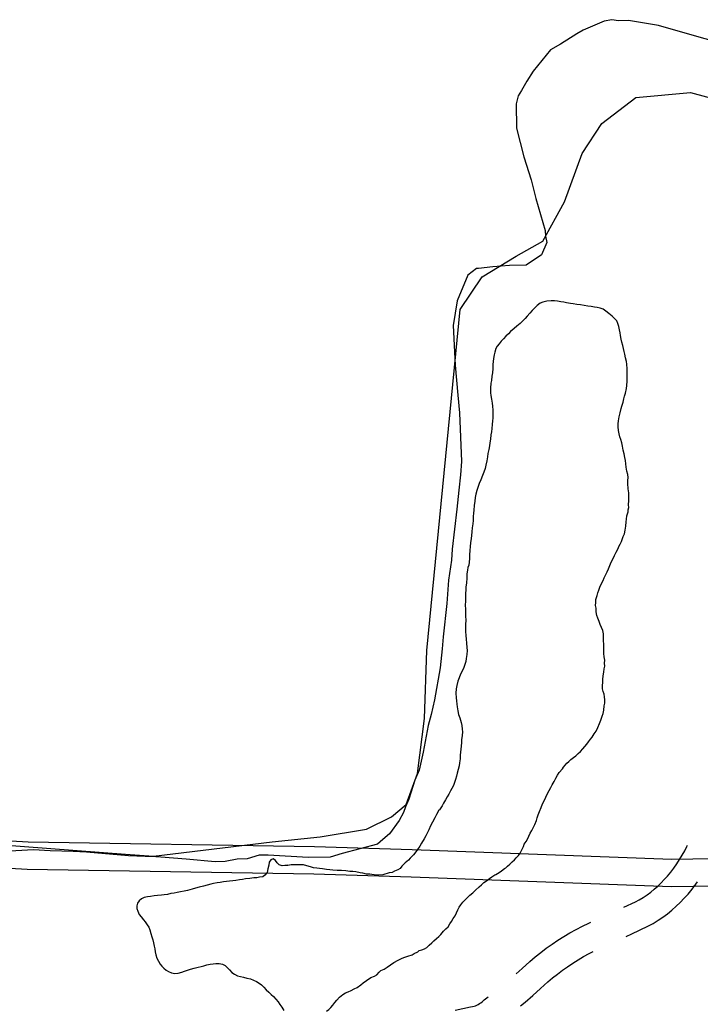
# Model space of a CAD drawing. Extents: x 3329297 to 3367176, y 649250 to 674653.
# Drawn here: x 3349672 to 3350420, y 665400 to 666488 of the extents above; entities that cross this region are included whole.
import ezdxf

# ---------------------------------------------------------------- set-up
doc = ezdxf.new("R2010")
doc.units = 0
for name, color, linetype in [('V-ROAD-CNTR', 7, 'Continuous'), ('V-SITE-OTLN', 7, 'Continuous'), ('V-SITE-VEGE', 7, 'Continuous'), ('V-TOPO-SHOR', 7, 'Continuous')]:
    doc.layers.add(name, color=color, linetype=linetype)

msp = doc.modelspace()

# ---------------------------------------------------------------- linework, layer by layer
at = {"layer": 'V-ROAD-CNTR'}
for points in [[(3348752.9, 665441), (3348769.8, 665464.3), (3348806.6, 665492.6), (3348862.7, 665513.2), (3348953.5, 665534.2), (3349333.3, 665595.6), (3349579.6, 665590.6), (3349681.3, 665584.9), (3349995.9, 665579.6), (3350103.1, 665576.3), (3350388.3, 665565.7), (3350458.2, 665566.7), (3350547.5, 665573.5), (3350707.3, 665592.2), (3350775.6, 665594.5), (3350855.5, 665594.2), (3351213, 665547.2), (3351578.5, 665518.3), (3352115.5, 665496.5), (3352523.1, 665481.5), (3352987.5, 665470.4), (3353622.1, 665446.7)], [(3350335.9, 665512.9), (3350348.5, 665518.8), (3350352.7, 665521.2), (3350357, 665523.8), (3350361.2, 665526.7), (3350365.3, 665529.7), (3350369.2, 665532.8), (3350373, 665536.2), (3350376.7, 665539.6), (3350380.2, 665543.3), (3350383.6, 665547), (3350387.2, 665551.4), (3350390.6, 665555.9), (3350393.9, 665560.5), (3350397, 665565.3), (3350399.9, 665570.1), (3350402.7, 665575.1), (3350405, 665579.6), (3350405.6, 665581.2)], [(3348777, 665423), (3348791.5, 665443.2), (3348821.2, 665466), (3348871.3, 665484.4), (3348959.2, 665504.8), (3349335.4, 665565.5), (3349578.5, 665560.6), (3349680.2, 665554.9), (3349995.2, 665549.6), (3350102.1, 665546.3), (3350388, 665535.7), (3350459.6, 665536.7), (3350550.4, 665543.6), (3350709.5, 665562.2), (3350776, 665564.5), (3350853.5, 665564.2), (3351209.8, 665517.3), (3351576.7, 665488.3), (3352114.3, 665466.6), (3352522.2, 665451.5), (3352986.6, 665440.4), (3353621, 665416.7)], [(3350338.3, 665481), (3350344.4, 665483.8), (3350362.2, 665492.1), (3350367.9, 665495.3), (3350373.3, 665498.6), (3350378.5, 665502.1), (3350383.6, 665505.9), (3350388.5, 665509.8), (3350393.2, 665514), (3350397.8, 665518.3), (3350402.2, 665522.8), (3350406.4, 665527.5), (3350410.7, 665532.8), (3350414.8, 665538.2), (3350416.6, 665540.7)], [(3350217.6, 665440), (3350224.2, 665445.8), (3350232.4, 665453.4), (3350238.4, 665458.5), (3350244.4, 665463.3), (3350250.6, 665468), (3350256.9, 665472.5), (3350263.4, 665476.8), (3350269.9, 665480.9), (3350276.6, 665484.8), (3350283.3, 665488.5), (3350290.2, 665492.1), (3350297.2, 665495.5), (3350299.4, 665496.5)], [(3350222.3, 665404.6), (3350227.4, 665408.8), (3350235.9, 665416.1), (3350244.3, 665423.6), (3350252.2, 665431), (3350257.4, 665435.3), (3350262.8, 665439.6), (3350268.3, 665443.8), (3350273.9, 665447.7), (3350279.7, 665451.6), (3350285.5, 665455.2), (3350291.4, 665458.7), (3350297.5, 665462.1), (3350302, 665464.4)], [(3350150.6, 665400), (3350158.8, 665401.8), (3350167.2, 665403.5), (3350169.6, 665403.9), (3350171.2, 665404.3), (3350172.8, 665404.8), (3350174.4, 665405.5), (3350175.9, 665406.2), (3350177.3, 665407.1), (3350178.7, 665408.1), (3350180, 665409.1), (3350182.2, 665411.2), (3350186.6, 665414.6)]]:
    msp.add_lwpolyline(points, dxfattribs=at)
at = {"layer": 'V-SITE-OTLN'}
msp.add_lwpolyline([(3349590.2, 665586.2), (3349788.4, 665571.2), (3349819.2, 665568.9), (3349949.3, 665584.8), (3350002, 665590.2), (3350053.1, 665598.6), (3350080.7, 665612.4), (3350096.6, 665625.9), (3350109.1, 665659.9), (3350116.6, 665720.1), (3350119.5, 665794.9), (3350155.8, 666169.5), (3350180, 666205.2), (3350217.6, 666227.9), (3350246.6, 666244.6), (3350270.6, 666287.7), (3350290, 666340.8), (3350311.4, 666373.5), (3350348.9, 666402.1), (3350408.9, 666407.8), (3350444.3, 666398.2)], dxfattribs=at)
at = {"layer": 'V-SITE-VEGE'}
for p, q in [((3350314.1, 666486.2), (3350291.2, 666476)), ((3350322.6, 666487.6), (3350314.1, 666486.2)), ((3350329.9, 666486.5), (3350322.6, 666487.6)), ((3350340.9, 666486.7), (3350329.9, 666486.5)), ((3350373.8, 666481.3), (3350340.9, 666486.7)), ((3350405.6, 666472.2), (3350373.8, 666481.3)), ((3350284, 666472.2), (3350266, 666460.9)), ((3350291.2, 666476), (3350284, 666472.2)), ((3350444.8, 666460.9), (3350405.6, 666472.2)), ((3350266, 666460.9), (3350255.2, 666454.6)), ((3350255.2, 666454.6), (3350236.2, 666431.1)), ((3350236.2, 666431.1), (3350229.2, 666420)), ((3350229.2, 666420), (3350223.3, 666410.1)), ((3350223.3, 666410.1), (3350219.7, 666404)), ((3350219.7, 666404), (3350217.5, 666395.4)), ((3350217.5, 666395.4), (3350218, 666368.7)), ((3350218, 666368.7), (3350226, 666337.2)), ((3350226, 666337.2), (3350233.8, 666311.8)), ((3350233.8, 666311.8), (3350239.1, 666291.3)), ((3350239.1, 666291.3), (3350249.5, 666256.2)), ((3350249.5, 666256.2), (3350249.7, 666250.1)), ((3350251, 666242.9), (3350245.2, 666229.4)), ((3350249.7, 666250.1), (3350251, 666242.9)), ((3350245.2, 666229.4), (3350228.4, 666218.1)), ((3350173.8, 666214.5), (3350164.2, 666207)), ((3350176.2, 666214.6), (3350173.8, 666214.5)), ((3350192, 666216.1), (3350176.2, 666214.6)), ((3350210.2, 666217.7), (3350192, 666216.1)), ((3350228.4, 666218.1), (3350210.2, 666217.7)), ((3350164.2, 666207), (3350152.6, 666178.8)), ((3350152.6, 666178.8), (3350148.3, 666152)), ((3350148.3, 666152), (3350150.4, 666108.3)), ((3350150.4, 666108.3), (3350153.5, 666075.5)), ((3350153.5, 666075.5), (3350155.1, 666056.1)), ((3350155.1, 666056.1), (3350157.5, 666002.6)), ((3350157.5, 666002.6), (3350156.5, 665988)), ((3350156.5, 665988), (3350154.5, 665970.9)), ((3350154.5, 665970.9), (3350152.4, 665950.2)), ((3350152.4, 665950.2), (3350147.3, 665906.3)), ((3350147.3, 665906.3), (3350146.3, 665894.2)), ((3350146.3, 665894.2), (3350143.1, 665872.2)), ((3350143.1, 665872.2), (3350141.2, 665846.6)), ((3350141.2, 665846.6), (3350137.1, 665810.1)), ((3350137.1, 665810.1), (3350136.1, 665796.7)), ((3350136.1, 665796.7), (3350134.1, 665776)), ((3350134.1, 665776), (3350127.6, 665740.6)), ((3350127.6, 665740.6), (3350124.2, 665724.7)), ((3350124.2, 665724.7), (3350120.8, 665712.5)), ((3350120.8, 665712.5), (3350115.4, 665683.2)), ((3350115.4, 665683.2), (3350110.9, 665663.6)), ((3350110.9, 665663.6), (3350106.3, 665652.6)), ((3350106.3, 665652.6), (3350099.4, 665631.8)), ((3350095.9, 665623.2), (3350093.6, 665617)), ((3350099.4, 665631.8), (3350095.9, 665623.2)), ((3350093.6, 665617), (3350088.9, 665608.4)), ((3350088.9, 665608.4), (3350078.3, 665593.6)), ((3350078.3, 665593.6), (3350071.1, 665587.4)), ((3350065.1, 665582.4), (3350026.4, 665571.9)), ((3350071.1, 665587.4), (3350065.1, 665582.4)), ((3349687.1, 665575.9), (3349648.2, 665573.9)), ((3349705.4, 665575), (3349687.1, 665575.9)), ((3349730.9, 665574.3), (3349705.4, 665575)), ((3349745.5, 665573.4), (3349730.9, 665574.3)), ((3349791.8, 665569.5), (3349745.5, 665573.4)), ((3349810.1, 665568.7), (3349791.8, 665569.5)), ((3349816.1, 665568.8), (3349810.1, 665568.7)), ((3349827.1, 665567.8), (3349816.1, 665568.8)), ((3349855.1, 665565.9), (3349827.1, 665567.8)), ((3349935.3, 665570), (3349922, 665566.1)), ((3349945, 665570.2), (3349935.3, 665570)), ((3349988.8, 665567.5), (3349945, 665570.2)), ((3350013.1, 665568), (3349988.8, 665567.5)), ((3350026.4, 665571.9), (3350013.1, 665568)), ((3349886.8, 665562.9), (3349855.1, 665565.9)), ((3349897.7, 665563.2), (3349886.8, 665562.9)), ((3349911, 665565.9), (3349897.7, 665563.2)), ((3349922, 665566.1), (3349911, 665565.9))]:
    msp.add_line(p, q, dxfattribs=at)
at = {"layer": 'V-TOPO-SHOR'}
for points in [[(3350335.3, 666126.5), (3350334.5, 666129.7), (3350333.6, 666133.6), (3350332.8, 666136.9), (3350332.1, 666140.8), (3350331.6, 666143.8), (3350331.1, 666147.1), (3350330.3, 666150.7), (3350329.3, 666153.9), (3350327.9, 666156.8), (3350325.6, 666159.5), (3350322.8, 666162.1), (3350319.3, 666165), (3350315.9, 666167.6), (3350313.1, 666169.6), (3350309.8, 666170.9), (3350306.6, 666171.6), (3350303.6, 666172.1), (3350300, 666172.6), (3350296.1, 666173.2), (3350292, 666173.7), (3350288, 666174.4), (3350284.1, 666175), (3350280.2, 666175.5), (3350277, 666175.9), (3350272.7, 666176.7), (3350269.7, 666177.3), (3350266.5, 666178), (3350262.9, 666178.5), (3350259.7, 666178.8), (3350256, 666179), (3350251.3, 666178.7), (3350246.7, 666177.6), (3350244, 666176.2), (3350240.6, 666173.8), (3350237.9, 666171.3), (3350235.1, 666168.4)], [(3350235.1, 666168.4), (3350232.5, 666165.3), (3350229.7, 666162.1), (3350227.5, 666159.6), (3350224.5, 666156.5), (3350221.8, 666154.2), (3350218.2, 666151.1), (3350215.2, 666148.7), (3350211.2, 666145.3), (3350208.9, 666142.8), (3350206.2, 666140.2), (3350203.4, 666137.3), (3350201.1, 666134.6), (3350198.7, 666131.7), (3350196.6, 666129.2), (3350195.2, 666126.5), (3350193.9, 666122.7), (3350193.2, 666119.5), (3350192.6, 666115.6), (3350192.2, 666112.3), (3350192, 666109.1), (3350191.8, 666104.5), (3350191.3, 666099.9), (3350190.8, 666096.3), (3350190.2, 666091.6), (3350189.8, 666088.4), (3350189.1, 666083.2), (3350189.3, 666078), (3350189.5, 666074.9), (3350190.3, 666070.9), (3350191.1, 666066.7), (3350191.5, 666063.1), (3350191.9, 666058.8), (3350192, 666055.4), (3350191.8, 666050.2), (3350191.5, 666047.2), (3350191.2, 666043), (3350190.6, 666038.9), (3350190.2, 666035.1), (3350189.7, 666031.7), (3350189.4, 666027.1), (3350188.7, 666022.9), (3350188.2, 666019.8), (3350187.3, 666015.6), (3350186.5, 666011.1), (3350185.9, 666007.6), (3350185.1, 666003.2), (3350184.2, 665998.6), (3350183.3, 665994.9), (3350181.9, 665990.7), (3350180.6, 665987), (3350178.6, 665982.2), (3350176.9, 665978.3), (3350175.6, 665974.9), (3350174.1, 665970.7), (3350173.1, 665966.6), (3350172.6, 665962.8), (3350172.1, 665959.1), (3350171.5, 665954.3), (3350170.8, 665949.1), (3350170.6, 665945.8), (3350170.4, 665942.1), (3350170.2, 665937.7), (3350169.7, 665934.1), (3350169.2, 665929.7)], [(3350318.8, 665884.6), (3350320.3, 665888.2), (3350322, 665892), (3350323.5, 665895.2), (3350325.6, 665899.4), (3350327.4, 665902.9), (3350329.6, 665907.1), (3350330.1, 665909.1), (3350331.7, 665911.7), (3350333.2, 665914.6), (3350335, 665920), (3350336.3, 665923.2), (3350337.1, 665927.1), (3350338, 665931.3), (3350338.3, 665936.3), (3350338.8, 665939.3), (3350339.2, 665942.8), (3350340.6, 665947.3), (3350340.5, 665949.5), (3350341.1, 665952.1), (3350341, 665955), (3350341.3, 665959.8), (3350341.2, 665964.2), (3350341.4, 665968.1), (3350340.5, 665972.4), (3350340.3, 665978.2), (3350340.3, 665981.5), (3350340.4, 665985), (3350340.3, 665988.1), (3350339.2, 665991.8), (3350338.4, 665996.4), (3350338, 665999.8), (3350337.5, 666003.6), (3350337, 666006.9), (3350336.2, 666010.9), (3350335.1, 666015), (3350334.3, 666019.3), (3350333.4, 666022.9), (3350332.3, 666026.8), (3350331.4, 666029.6), (3350330.6, 666032.9), (3350329.8, 666036.6), (3350329.4, 666040.6), (3350329.5, 666044), (3350329.9, 666047.1), (3350330.5, 666051.6), (3350331.6, 666055.9), (3350332.8, 666060.6), (3350333.6, 666063.4), (3350334.9, 666067.8), (3350335.7, 666071.4), (3350336.5, 666074.3), (3350337.4, 666077.6), (3350338.5, 666082.5), (3350339.1, 666085.8), (3350339.5, 666090.7), (3350339.4, 666094.9), (3350339.4, 666099.5), (3350339.5, 666104.1), (3350339.2, 666109.3), (3350338.6, 666112.3), (3350337.7, 666116.3), (3350336.7, 666120.3), (3350336.1, 666123.3), (3350335.3, 666126.5)], [(3350169.2, 665929.7), (3350168.7, 665925.2), (3350168.4, 665921.2), (3350168, 665917.8), (3350167.4, 665913.1), (3350167.1, 665909.3), (3350166.6, 665904.7), (3350166.2, 665900.1), (3350166.2, 665895.8), (3350165.8, 665891.8), (3350165.5, 665888.8), (3350164.4, 665886.2), (3350164.1, 665883.3), (3350163.3, 665879.1), (3350163.3, 665874.2), (3350162.8, 665869.1), (3350162.2, 665864.5), (3350162, 665861.1), (3350161.8, 665857.9), (3350161.9, 665853), (3350161.7, 665849.1), (3350161.6, 665844.7), (3350161.9, 665840.2), (3350161.8, 665836.9), (3350161.9, 665832.7), (3350162, 665828.4), (3350161.9, 665823.5), (3350161.8, 665820.1), (3350161.9, 665815.8), (3350162.2, 665811.3), (3350162.4, 665807.5), (3350162.9, 665802.9), (3350163.3, 665798.4), (3350163.5, 665795), (3350163.3, 665790.5), (3350162.7, 665786.2), (3350162.2, 665782.9)], [(3350312.5, 665759.8), (3350312.5, 665763.2), (3350313.2, 665767.1), (3350313.7, 665771), (3350314.3, 665774.8), (3350314.8, 665777.8), (3350314.6, 665781.1), (3350314.7, 665784.3), (3350314.2, 665788), (3350313.7, 665791.6), (3350313.8, 665794.7), (3350313.8, 665798.2), (3350313.8, 665801.8), (3350313.5, 665805.4), (3350313.5, 665809.5), (3350313.4, 665813.1), (3350312.6, 665816.9), (3350311.2, 665820.3), (3350309.7, 665823.3), (3350308.5, 665826.6), (3350307, 665830.3), (3350305.9, 665833.5), (3350305.4, 665837.3), (3350305.2, 665841.4), (3350304.8, 665844.5), (3350304.9, 665847.8), (3350305.1, 665850.8), (3350306.3, 665855.3), (3350307.1, 665858.2), (3350308.2, 665861.3), (3350309.5, 665864.5), (3350311, 665867.9), (3350312.9, 665871.9), (3350314.3, 665874.8), (3350315.8, 665878.3), (3350317.3, 665881.5), (3350318.8, 665884.6)], [(3350162.2, 665782.9), (3350161.2, 665779.5), (3350159.9, 665776.1), (3350158.1, 665772.3), (3350156.3, 665768.9), (3350154.8, 665764.9), (3350153.4, 665761.1), (3350152.2, 665756.6), (3350151.7, 665752.7), (3350151.1, 665748), (3350151.6, 665742.8), (3350151.8, 665739.8), (3350152.2, 665736.1), (3350152.6, 665732.9), (3350153.4, 665728.6), (3350154.3, 665724.8), (3350155.5, 665720.9), (3350157.1, 665716), (3350157.7, 665712.7), (3350158.2, 665708.7), (3350158.4, 665705.6), (3350158.1, 665701.7), (3350157.5, 665696.8), (3350157.4, 665693.8), (3350157, 665690), (3350156.7, 665686.7), (3350156.5, 665683.4), (3350156.1, 665679.9), (3350155.9, 665676), (3350155.3, 665671.6), (3350154.7, 665668.3), (3350153.8, 665664.4), (3350152.8, 665660.3), (3350151.8, 665657.1), (3350150.7, 665653.4), (3350149.9, 665650), (3350148.6, 665646.7), (3350146.9, 665643.4), (3350145.4, 665640.7), (3350143.5, 665637.1), (3350141.5, 665634.1), (3350139.8, 665630.9), (3350137.8, 665627.4), (3350136, 665624.2), (3350133.3, 665619.9), (3350132.5, 665619.4), (3350130, 665614.9), (3350128.2, 665611.3), (3350125.5, 665606.4), (3350123.5, 665602.2), (3350121.7, 665598.1), (3350120, 665594.9), (3350118.1, 665591.4), (3350116.4, 665588.1), (3350113.6, 665583.4), (3350111.6, 665580.1), (3350109.2, 665576.4), (3350107.4, 665573.8), (3350104.6, 665570.6), (3350101.2, 665566.7), (3350099.1, 665564.5), (3350095.5, 665561.9), (3350092.8, 665559.2), (3350091.9, 665558.2), (3350090, 665555.6)], [(3350207.9, 665558.1), (3350210.6, 665560.3), (3350213.2, 665562.9), (3350215.7, 665564.9), (3350217.5, 665567.3), (3350219.9, 665569.7), (3350222, 665572.4), (3350223.6, 665576.2), (3350225.7, 665579.5), (3350226.4, 665582.4), (3350228.3, 665585.1), (3350229.9, 665587.7), (3350231.4, 665591), (3350233, 665594.4), (3350234.7, 665597.3), (3350236.4, 665600.9), (3350237.9, 665604), (3350239.7, 665608.3), (3350240.6, 665611.2), (3350241.8, 665614.3), (3350243.2, 665618.3), (3350245, 665622.5), (3350246.3, 665626.4), (3350248.1, 665629.9), (3350250.1, 665633.7), (3350251.7, 665637), (3350253.8, 665641), (3350255.6, 665644.3), (3350257.1, 665647.4), (3350259.1, 665651.1), (3350261.1, 665654.9), (3350262.9, 665658), (3350264.6, 665660.9), (3350268.4, 665665), (3350269.6, 665666.9), (3350273.3, 665671.2), (3350275.2, 665673.1), (3350277.4, 665675.1), (3350280.5, 665677.3), (3350282.9, 665679.4), (3350285.7, 665681.7), (3350288.1, 665684.1), (3350290.8, 665686.9), (3350292.9, 665689.6), (3350295, 665692.1), (3350297.1, 665694.8), (3350299.1, 665697.4), (3350300.9, 665699.9), (3350303.3, 665703.4), (3350305.2, 665706.4), (3350307.3, 665710.3), (3350309.1, 665714.7), (3350310.6, 665718.6), (3350312.1, 665722.8), (3350312.9, 665725.7), (3350313.7, 665729.5), (3350314.3, 665734.1), (3350314.8, 665737.1), (3350314.7, 665740.8), (3350314.5, 665743.9), (3350314.3, 665747), (3350313, 665750), (3350312.3, 665753), (3350312.2, 665756.6), (3350312.5, 665759.8)], [(3349955.1, 665561.6), (3349953.1, 665564.3), (3349950.7, 665566.2), (3349947.8, 665565.2), (3349946.1, 665562.5), (3349945.8, 665559.3), (3349944.8, 665555), (3349943.8, 665551.3), (3349941.5, 665548.1), (3349939, 665546.5), (3349935.7, 665545.9), (3349932.5, 665545.4), (3349929.4, 665545.2), (3349924.9, 665544.6), (3349920.2, 665544), (3349916.8, 665543.5), (3349913.5, 665543), (3349909.6, 665542.3), (3349906.3, 665541.8), (3349902.7, 665541.6), (3349899.1, 665541.4), (3349896.1, 665541), (3349892.2, 665540.2), (3349888.9, 665539.7), (3349885.1, 665539.2), (3349881.9, 665538.4), (3349878.2, 665537.3), (3349873.9, 665536.3), (3349869.3, 665534.9), (3349865.3, 665534.1), (3349861.5, 665532.8), (3349856.5, 665531.4), (3349852.6, 665530.6), (3349848.7, 665529.8), (3349845, 665529), (3349841.6, 665528.4), (3349838.3, 665527.9), (3349834.3, 665527.1), (3349830.8, 665526.6), (3349827.8, 665526.1), (3349823.4, 665525.7), (3349819.8, 665525.4), (3349815.9, 665524.9), (3349812.6, 665524.5), (3349808.8, 665523.7), (3349806, 665522.2), (3349803.5, 665520.1), (3349801.5, 665517.4), (3349800.6, 665514.5), (3349800.7, 665511.5), (3349801.7, 665508.5), (3349803.5, 665504.9), (3349805.4, 665502.4), (3349808, 665499.2), (3349810, 665496.8), (3349812.2, 665493.7), (3349813.9, 665491), (3349815.1, 665488), (3349816.3, 665484.3), (3349817.4, 665480.6), (3349818.2, 665477.3), (3349819, 665474), (3349819.9, 665470.3), (3349820.5, 665467.3), (3349821, 665464.1)], [(3350090, 665555.6), (3350087.5, 665553.9), (3350083.7, 665552.6), (3350081.1, 665551.3), (3350077.9, 665550.6), (3350071, 665548.5), (3350063.6, 665548.3), (3350056.9, 665549.2), (3350053, 665549.4), (3350049.2, 665550.3), (3350046, 665550.9), (3350041.2, 665552), (3350038.1, 665552.1), (3350034.8, 665552.3), (3350030.4, 665552.8), (3350025.5, 665553.2), (3350020.8, 665553.5), (3350016, 665553.8), (3350012.9, 665554.1), (3350009.1, 665554.4), (3350004.9, 665555), (3350001.6, 665555.4), (3349998.6, 665555.8), (3349995, 665556.4), (3349991.5, 665557.4), (3349987.6, 665558.3), (3349983.7, 665559.4), (3349980, 665559.7), (3349975.1, 665559.6), (3349970.2, 665559.4), (3349966.6, 665558.9), (3349966.1, 665559), (3349965.4, 665558.8), (3349963.5, 665558.7), (3349960.3, 665558.6), (3349957.3, 665559.4), (3349955.1, 665561.6)], [(3350119.4, 665468.8), (3350122, 665471.2), (3350124.9, 665473.8), (3350127.2, 665476), (3350130, 665478.7), (3350132.4, 665480.9), (3350134.7, 665483.2), (3350137.8, 665486.6), (3350140.3, 665489.4), (3350142.6, 665491.4), (3350144.6, 665494.8), (3350146.5, 665497.4), (3350148.4, 665500.5), (3350150.4, 665503.4), (3350152, 665507), (3350153.5, 665510.2), (3350154.9, 665513), (3350156.7, 665515.5), (3350158.7, 665518.5), (3350161.4, 665521.2), (3350163.8, 665523.4), (3350166.7, 665526.2), (3350169.7, 665528.9), (3350172.8, 665531.9), (3350176.9, 665535.4), (3350179.3, 665537.6), (3350182.1, 665540), (3350184.9, 665541.9), (3350188.2, 665544.6), (3350190.6, 665546.5), (3350194, 665548.5), (3350195.3, 665549.1), (3350198.8, 665551.1), (3350201.3, 665552.8), (3350204.8, 665555.4), (3350206, 665556.4), (3350207.9, 665558.1)], [(3349821, 665464.1), (3349821.8, 665460.7), (3349822.9, 665457), (3349824.6, 665453.6), (3349826.5, 665450.6), (3349828.4, 665448.2), (3349830.6, 665445.9), (3349833.1, 665444), (3349835.7, 665442.4), (3349838.9, 665440.9), (3349842.5, 665440.3), (3349846.3, 665440.6), (3349850.3, 665441.7), (3349853.1, 665442.7), (3349856.4, 665443.7), (3349859.8, 665444.9), (3349863.7, 665446), (3349868, 665447), (3349871.4, 665447.9), (3349874.4, 665448.8), (3349877.6, 665449.6), (3349881.4, 665450.4), (3349884.7, 665450.9), (3349887.7, 665451.1), (3349891.2, 665451.1), (3349894.7, 665450.4), (3349897.7, 665449), (3349900.3, 665446.6), (3349902.5, 665444.2), (3349905, 665441.4), (3349908.2, 665439.5), (3349911.4, 665437.8), (3349914.5, 665437), (3349918.1, 665436.1), (3349921.6, 665435.1), (3349925.5, 665434.2), (3349928.8, 665432.8)], [(3350009, 665399), (3350011.7, 665400.5), (3350014, 665402.8), (3350016.2, 665405.6), (3350018.3, 665408.2), (3350020.4, 665411), (3350023.5, 665414.4), (3350027, 665417), (3350029.9, 665418.8), (3350032.9, 665420), (3350036.2, 665421.4), (3350039.6, 665423.3), (3350042.8, 665425), (3350046.8, 665427.9), (3350049.4, 665429.9), (3350052.9, 665432.5), (3350057.9, 665435.8), (3350061.7, 665437.1), (3350064.3, 665438.8), (3350067.1, 665441.7), (3350068.9, 665443.6), (3350072.3, 665445.1), (3350075.9, 665447.2), (3350079.4, 665449.7), (3350083.1, 665452.3), (3350087.7, 665454.7), (3350092.1, 665457), (3350095.1, 665458.1), (3350098.6, 665459.2), (3350103.2, 665460.6), (3350105.3, 665462), (3350109.5, 665464), (3350111, 665465.3), (3350114, 665466.1), (3350116.9, 665467.2), (3350119.4, 665468.8)], [(3349928.8, 665432.8), (3349932.1, 665431.6), (3349935.1, 665429.7), (3349937.7, 665427.6), (3349940.2, 665425.2), (3349943, 665422.2), (3349945.8, 665419.7), (3349948.4, 665417), (3349950.9, 665414.9), (3349953.4, 665412.2), (3349955.9, 665409), (3349958, 665406.3), (3349960, 665403.3), (3349962.4, 665399.5)]]:
    msp.add_lwpolyline(points, dxfattribs=at)

doc.saveas('drawing.dxf')
